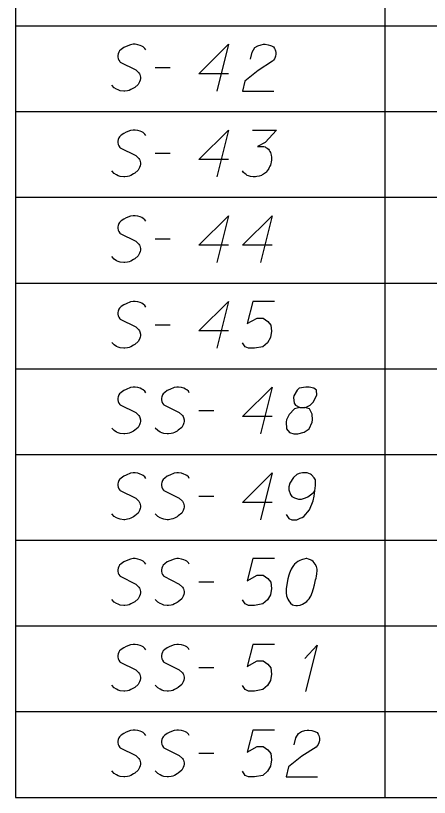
# Model space of a CAD drawing. Extents: x 2074207 to 2076812, y 516372 to 523312.
# Drawn here: x 2076260.6 to 2076303.1, y 518719.3 to 518799.6 of the extents above; entities that cross this region are included whole.
import ezdxf

# ---------------------------------------------------------------- set-up
doc = ezdxf.new("R2010")
doc.units = 0
for name, color, linetype in [('Prop DirtTable_ Soil Test Results - Outline (Major)', 7, 'Continuous'), ('Prop DirtTable_ Soil Test Results - Outline (Minor)', 7, 'Continuous'), ('Prop DirtTable_ Soil Test Results - Tx (Sample Data)', 7, 'Continuous')]:
    doc.layers.add(name, color=color, linetype=linetype)

msp = doc.modelspace()

# ---------------------------------------------------------------- linework, layer by layer
at = {"layer": 'Prop DirtTable_ Soil Test Results - Outline (Major)'}
for p, q in [((2076260.609, 518807.343), (2076260.609, 518798.543)), ((2076260.609, 518798.543), (2076260.609, 518789.743)), ((2076260.609, 518789.743), (2076260.609, 518780.943)), ((2076260.609, 518780.943), (2076260.609, 518772.143)), ((2076260.609, 518772.143), (2076260.609, 518763.343)), ((2076260.609, 518763.343), (2076260.609, 518754.543)), ((2076260.609, 518754.543), (2076260.609, 518745.743)), ((2076260.609, 518745.743), (2076260.609, 518736.943)), ((2076260.609, 518736.943), (2076260.609, 518728.143)), ((2076260.609, 518728.143), (2076260.609, 518719.343)), ((2076260.609, 518719.343), (2076811.903, 518719.343))]:
    msp.add_line(p, q, dxfattribs=at)
at = {"layer": 'Prop DirtTable_ Soil Test Results - Outline (Minor)'}
for p, q in [((2076298.546, 518807.343), (2076298.546, 518798.543)), ((2076260.609, 518798.543), (2076811.903, 518798.543)), ((2076260.609, 518798.543), (2076811.903, 518798.543)), ((2076298.546, 518798.543), (2076298.546, 518789.743)), ((2076260.609, 518789.743), (2076811.903, 518789.743)), ((2076260.609, 518789.743), (2076811.903, 518789.743)), ((2076298.546, 518789.743), (2076298.546, 518780.943)), ((2076260.609, 518780.943), (2076811.903, 518780.943)), ((2076260.609, 518780.943), (2076811.903, 518780.943)), ((2076298.546, 518780.943), (2076298.546, 518772.143)), ((2076260.609, 518772.143), (2076811.903, 518772.143)), ((2076260.609, 518772.143), (2076811.903, 518772.143)), ((2076298.546, 518772.143), (2076298.546, 518763.343)), ((2076260.609, 518763.343), (2076811.903, 518763.343)), ((2076260.609, 518763.343), (2076811.903, 518763.343)), ((2076298.546, 518763.343), (2076298.546, 518754.543)), ((2076260.609, 518754.543), (2076811.903, 518754.543)), ((2076260.609, 518754.543), (2076811.903, 518754.543)), ((2076298.546, 518754.543), (2076298.546, 518745.743)), ((2076260.609, 518745.743), (2076811.903, 518745.743)), ((2076260.609, 518745.743), (2076811.903, 518745.743)), ((2076298.546, 518745.743), (2076298.546, 518736.943)), ((2076260.609, 518736.943), (2076811.903, 518736.943)), ((2076260.609, 518736.943), (2076811.903, 518736.943)), ((2076298.546, 518736.943), (2076298.546, 518728.143)), ((2076260.609, 518728.143), (2076811.903, 518728.143)), ((2076260.609, 518728.143), (2076811.903, 518728.143)), ((2076298.546, 518728.143), (2076298.546, 518719.343)), ((2076260.609, 518719.343), (2076811.903, 518719.343))]:
    msp.add_line(p, q, dxfattribs=at)
at = {"layer": 'Prop DirtTable_ Soil Test Results - Tx (Sample Data)'}
for points in [[(2076273.968, 518796.083), (2076273.897, 518796.234), (2076273.721, 518796.385), (2076273.58, 518796.461), (2076273.403, 518796.536), (2076273.157, 518796.612), (2076272.874, 518796.65), (2076272.698, 518796.65), (2076272.416, 518796.612), (2076271.957, 518796.423), (2076271.71, 518796.309), (2076271.463, 518796.121), (2076271.287, 518795.969), (2076271.216, 518795.856), (2076271.146, 518795.667), (2076271.111, 518795.516), (2076271.111, 518795.365), (2076271.146, 518795.176), (2076271.216, 518795.024), (2076271.322, 518794.873), (2076271.358, 518794.835), (2076272.945, 518794.042), (2076273.262, 518793.739), (2076273.333, 518793.626), (2076273.368, 518793.55), (2076273.439, 518793.286), (2076273.439, 518793.135), (2076273.403, 518792.983), (2076273.333, 518792.795), (2076273.192, 518792.53), (2076272.839, 518792.228), (2076272.733, 518792.152), (2076272.451, 518792.001), (2076272.275, 518791.925), (2076272.098, 518791.887), (2076271.816, 518791.85), (2076271.71, 518791.85), (2076271.358, 518791.887), (2076271.146, 518791.963), (2076270.969, 518792.039), (2076270.723, 518792.19), (2076270.476, 518792.454)], [(2076282.469, 518793.626), (2076279.436, 518793.626), (2076282.469, 518796.65), (2076281.27, 518791.85)], [(2076284.727, 518795.138), (2076284.903, 518795.856), (2076285.186, 518796.309), (2076285.503, 518796.498), (2076285.82, 518796.612), (2076286.067, 518796.65), (2076286.244, 518796.65), (2076286.561, 518796.612), (2076286.773, 518796.536), (2076286.879, 518796.498), (2076287.09, 518796.385), (2076287.196, 518796.234), (2076287.267, 518796.083), (2076287.302, 518795.969), (2076287.337, 518795.818), (2076287.337, 518795.629), (2076287.302, 518795.44), (2076287.267, 518795.327), (2076287.196, 518795.176), (2076287.09, 518795.024), (2076286.985, 518794.911), (2076285.538, 518793.966), (2076284.163, 518792.87), (2076283.916, 518791.85), (2076287.126, 518791.85)], [(2076274.956, 518794.269), (2076276.472, 518794.269)], [(2076273.968, 518787.283), (2076273.897, 518787.434), (2076273.721, 518787.585), (2076273.58, 518787.661), (2076273.403, 518787.736), (2076273.157, 518787.812), (2076272.874, 518787.85), (2076272.698, 518787.85), (2076272.416, 518787.812), (2076271.957, 518787.623), (2076271.71, 518787.509), (2076271.463, 518787.321), (2076271.287, 518787.169), (2076271.216, 518787.056), (2076271.146, 518786.867), (2076271.111, 518786.716), (2076271.111, 518786.565), (2076271.146, 518786.376), (2076271.216, 518786.224), (2076271.322, 518786.073), (2076271.358, 518786.035), (2076272.945, 518785.242), (2076273.262, 518784.939), (2076273.333, 518784.826), (2076273.368, 518784.75), (2076273.439, 518784.486), (2076273.439, 518784.335), (2076273.403, 518784.183), (2076273.333, 518783.995), (2076273.192, 518783.73), (2076272.839, 518783.428), (2076272.733, 518783.352), (2076272.451, 518783.201), (2076272.275, 518783.125), (2076272.098, 518783.087), (2076271.816, 518783.05), (2076271.71, 518783.05), (2076271.358, 518783.087), (2076271.146, 518783.163), (2076270.969, 518783.239), (2076270.723, 518783.39), (2076270.476, 518783.654)], [(2076282.469, 518784.826), (2076279.436, 518784.826), (2076282.469, 518787.85), (2076281.27, 518783.05)], [(2076284.939, 518787.85), (2076287.408, 518787.85), (2076286.244, 518786.565), (2076285.468, 518786.149), (2076286.103, 518786.149), (2076286.244, 518786.111), (2076286.314, 518786.073), (2076286.385, 518786.035), (2076286.455, 518785.998), (2076286.597, 518785.884), (2076286.667, 518785.771), (2076286.738, 518785.658), (2076286.773, 518785.544), (2076286.843, 518785.28), (2076286.879, 518785.053), (2076286.879, 518784.939), (2076286.879, 518784.788), (2076286.843, 518784.561), (2076286.808, 518784.41), (2076286.773, 518784.259), (2076286.738, 518784.146), (2076286.702, 518784.07), (2076286.667, 518783.995), (2076286.632, 518783.919), (2076286.561, 518783.806), (2076286.455, 518783.654), (2076286.35, 518783.541), (2076286.279, 518783.465), (2076286.173, 518783.39), (2076286.067, 518783.314), (2076285.926, 518783.239), (2076285.856, 518783.201), (2076285.609, 518783.125), (2076285.397, 518783.087), (2076285.256, 518783.05), (2076285.009, 518783.05), (2076284.727, 518783.087), (2076284.621, 518783.125), (2076284.515, 518783.163), (2076284.409, 518783.201), (2076284.304, 518783.276), (2076284.198, 518783.352), (2076284.021, 518783.503), (2076283.916, 518783.654)], [(2076274.956, 518785.469), (2076276.472, 518785.469)], [(2076273.968, 518778.483), (2076273.897, 518778.634), (2076273.721, 518778.785), (2076273.58, 518778.861), (2076273.403, 518778.936), (2076273.157, 518779.012), (2076272.874, 518779.05), (2076272.698, 518779.05), (2076272.416, 518779.012), (2076271.957, 518778.823), (2076271.71, 518778.709), (2076271.463, 518778.521), (2076271.287, 518778.369), (2076271.216, 518778.256), (2076271.146, 518778.067), (2076271.111, 518777.916), (2076271.111, 518777.765), (2076271.146, 518777.576), (2076271.216, 518777.424), (2076271.322, 518777.273), (2076271.358, 518777.235), (2076272.945, 518776.442), (2076273.262, 518776.139), (2076273.333, 518776.026), (2076273.368, 518775.95), (2076273.439, 518775.686), (2076273.439, 518775.535), (2076273.403, 518775.383), (2076273.333, 518775.195), (2076273.192, 518774.93), (2076272.839, 518774.628), (2076272.733, 518774.552), (2076272.451, 518774.401), (2076272.275, 518774.325), (2076272.098, 518774.287), (2076271.816, 518774.25), (2076271.71, 518774.25), (2076271.358, 518774.287), (2076271.146, 518774.363), (2076270.969, 518774.439), (2076270.723, 518774.59), (2076270.476, 518774.854)], [(2076282.469, 518776.026), (2076279.436, 518776.026), (2076282.469, 518779.05), (2076281.27, 518774.25)], [(2076286.949, 518776.026), (2076283.916, 518776.026), (2076286.949, 518779.05), (2076285.75, 518774.25)], [(2076274.956, 518776.669), (2076276.472, 518776.669)], [(2076273.968, 518769.683), (2076273.897, 518769.834), (2076273.721, 518769.985), (2076273.58, 518770.061), (2076273.403, 518770.136), (2076273.157, 518770.212), (2076272.874, 518770.25), (2076272.698, 518770.25), (2076272.416, 518770.212), (2076271.957, 518770.023), (2076271.71, 518769.909), (2076271.463, 518769.721), (2076271.287, 518769.569), (2076271.216, 518769.456), (2076271.146, 518769.267), (2076271.111, 518769.116), (2076271.111, 518768.965), (2076271.146, 518768.776), (2076271.216, 518768.624), (2076271.322, 518768.473), (2076271.358, 518768.435), (2076272.945, 518767.642), (2076273.262, 518767.339), (2076273.333, 518767.226), (2076273.368, 518767.15), (2076273.439, 518766.886), (2076273.439, 518766.735), (2076273.403, 518766.583), (2076273.333, 518766.395), (2076273.192, 518766.13), (2076272.839, 518765.828), (2076272.733, 518765.752), (2076272.451, 518765.601), (2076272.275, 518765.525), (2076272.098, 518765.487), (2076271.816, 518765.45), (2076271.71, 518765.45), (2076271.358, 518765.487), (2076271.146, 518765.563), (2076270.969, 518765.639), (2076270.723, 518765.79), (2076270.476, 518766.054)], [(2076282.469, 518767.226), (2076279.436, 518767.226), (2076282.469, 518770.25), (2076281.27, 518765.45)], [(2076287.196, 518770.25), (2076284.974, 518770.25), (2076284.409, 518767.982), (2076285.432, 518768.549), (2076286.032, 518768.549), (2076286.526, 518768.209), (2076286.808, 518767.831), (2076286.879, 518767.188), (2076286.773, 518766.546), (2076286.491, 518766.017), (2076285.997, 518765.601), (2076285.15, 518765.45), (2076284.515, 518765.45), (2076284.198, 518765.601), (2076283.916, 518766.017)], [(2076274.956, 518767.869), (2076276.472, 518767.869)], [(2076273.968, 518760.883), (2076273.897, 518761.034), (2076273.721, 518761.185), (2076273.58, 518761.261), (2076273.403, 518761.336), (2076273.157, 518761.412), (2076272.874, 518761.45), (2076272.698, 518761.45), (2076272.416, 518761.412), (2076271.957, 518761.223), (2076271.71, 518761.109), (2076271.463, 518760.921), (2076271.287, 518760.769), (2076271.216, 518760.656), (2076271.146, 518760.467), (2076271.111, 518760.316), (2076271.111, 518760.165), (2076271.146, 518759.976), (2076271.216, 518759.824), (2076271.322, 518759.673), (2076271.358, 518759.635), (2076272.945, 518758.842), (2076273.262, 518758.539), (2076273.333, 518758.426), (2076273.368, 518758.35), (2076273.439, 518758.086), (2076273.439, 518757.935), (2076273.403, 518757.783), (2076273.333, 518757.595), (2076273.192, 518757.33), (2076272.839, 518757.028), (2076272.733, 518756.952), (2076272.451, 518756.801), (2076272.275, 518756.725), (2076272.098, 518756.687), (2076271.816, 518756.65), (2076271.71, 518756.65), (2076271.358, 518756.687), (2076271.146, 518756.763), (2076270.969, 518756.839), (2076270.723, 518756.99), (2076270.476, 518757.254)], [(2076278.448, 518760.883), (2076278.377, 518761.034), (2076278.201, 518761.185), (2076278.06, 518761.261), (2076277.883, 518761.336), (2076277.637, 518761.412), (2076277.354, 518761.45), (2076277.178, 518761.45), (2076276.896, 518761.412), (2076276.437, 518761.223), (2076276.19, 518761.109), (2076275.943, 518760.921), (2076275.767, 518760.769), (2076275.696, 518760.656), (2076275.626, 518760.467), (2076275.591, 518760.316), (2076275.591, 518760.165), (2076275.626, 518759.976), (2076275.696, 518759.824), (2076275.802, 518759.673), (2076275.838, 518759.635), (2076277.425, 518758.842), (2076277.742, 518758.539), (2076277.813, 518758.426), (2076277.848, 518758.35), (2076277.919, 518758.086), (2076277.919, 518757.935), (2076277.883, 518757.783), (2076277.813, 518757.595), (2076277.672, 518757.33), (2076277.319, 518757.028), (2076277.213, 518756.952), (2076276.931, 518756.801), (2076276.755, 518756.725), (2076276.578, 518756.687), (2076276.296, 518756.65), (2076276.19, 518756.65), (2076275.838, 518756.687), (2076275.626, 518756.763), (2076275.449, 518756.839), (2076275.203, 518756.99), (2076274.956, 518757.254)], [(2076286.949, 518758.426), (2076283.916, 518758.426), (2076286.949, 518761.45), (2076285.75, 518756.65)], [(2076289.807, 518759.371), (2076290.3, 518759.371), (2076290.442, 518759.409), (2076290.865, 518759.598), (2076291.182, 518759.9), (2076291.535, 518760.618), (2076291.5, 518761.147), (2076291.253, 518761.336), (2076290.759, 518761.45), (2076290.406, 518761.45), (2076289.736, 518761.336), (2076289.524, 518761.147), (2076289.172, 518760.58), (2076289.136, 518760.391), (2076289.207, 518759.824), (2076289.348, 518759.598), (2076289.807, 518759.371), (2076289.242, 518759.22), (2076288.713, 518758.653), (2076288.431, 518758.086), (2076288.396, 518757.897), (2076288.431, 518757.179), (2076288.748, 518756.801), (2076289.172, 518756.65), (2076289.595, 518756.65), (2076290.265, 518756.839), (2076290.759, 518757.179), (2076291.077, 518757.859), (2076291.112, 518758.086), (2076291.077, 518758.691), (2076290.794, 518759.22), (2076290.3, 518759.371)], [(2076279.436, 518759.069), (2076280.952, 518759.069)], [(2076273.968, 518752.083), (2076273.897, 518752.234), (2076273.721, 518752.385), (2076273.58, 518752.461), (2076273.403, 518752.536), (2076273.157, 518752.612), (2076272.874, 518752.65), (2076272.698, 518752.65), (2076272.416, 518752.612), (2076271.957, 518752.423), (2076271.71, 518752.309), (2076271.463, 518752.121), (2076271.287, 518751.969), (2076271.216, 518751.856), (2076271.146, 518751.667), (2076271.111, 518751.516), (2076271.111, 518751.365), (2076271.146, 518751.176), (2076271.216, 518751.024), (2076271.322, 518750.873), (2076271.358, 518750.835), (2076272.945, 518750.042), (2076273.262, 518749.739), (2076273.333, 518749.626), (2076273.368, 518749.55), (2076273.439, 518749.286), (2076273.439, 518749.135), (2076273.403, 518748.983), (2076273.333, 518748.795), (2076273.192, 518748.53), (2076272.839, 518748.228), (2076272.733, 518748.152), (2076272.451, 518748.001), (2076272.275, 518747.925), (2076272.098, 518747.887), (2076271.816, 518747.85), (2076271.71, 518747.85), (2076271.358, 518747.887), (2076271.146, 518747.963), (2076270.969, 518748.039), (2076270.723, 518748.19), (2076270.476, 518748.454)], [(2076278.448, 518752.083), (2076278.377, 518752.234), (2076278.201, 518752.385), (2076278.06, 518752.461), (2076277.883, 518752.536), (2076277.637, 518752.612), (2076277.354, 518752.65), (2076277.178, 518752.65), (2076276.896, 518752.612), (2076276.437, 518752.423), (2076276.19, 518752.309), (2076275.943, 518752.121), (2076275.767, 518751.969), (2076275.696, 518751.856), (2076275.626, 518751.667), (2076275.591, 518751.516), (2076275.591, 518751.365), (2076275.626, 518751.176), (2076275.696, 518751.024), (2076275.802, 518750.873), (2076275.838, 518750.835), (2076277.425, 518750.042), (2076277.742, 518749.739), (2076277.813, 518749.626), (2076277.848, 518749.55), (2076277.919, 518749.286), (2076277.919, 518749.135), (2076277.883, 518748.983), (2076277.813, 518748.795), (2076277.672, 518748.53), (2076277.319, 518748.228), (2076277.213, 518748.152), (2076276.931, 518748.001), (2076276.755, 518747.925), (2076276.578, 518747.887), (2076276.296, 518747.85), (2076276.19, 518747.85), (2076275.838, 518747.887), (2076275.626, 518747.963), (2076275.449, 518748.039), (2076275.203, 518748.19), (2076274.956, 518748.454)], [(2076286.949, 518749.626), (2076283.916, 518749.626), (2076286.949, 518752.65), (2076285.75, 518747.85)], [(2076288.396, 518748.379), (2076288.678, 518747.963), (2076288.995, 518747.85), (2076289.489, 518747.85), (2076289.842, 518748.001), (2076290.054, 518748.076), (2076290.23, 518748.19), (2076290.794, 518748.87), (2076291.182, 518749.777), (2076291.288, 518750.269), (2076291.429, 518751.365), (2076291.429, 518751.932), (2076291.288, 518752.158), (2076291.006, 518752.461), (2076290.9, 518752.536), (2076290.547, 518752.65), (2076290.089, 518752.65), (2076289.736, 518752.574), (2076289.489, 518752.498), (2076289.136, 518752.196), (2076288.784, 518751.591), (2076288.678, 518751.213), (2076288.678, 518750.911), (2076288.854, 518750.42), (2076288.995, 518750.231), (2076289.242, 518750.08), (2076289.666, 518749.966), (2076289.983, 518749.966), (2076290.371, 518750.08), (2076290.618, 518750.193), (2076291.041, 518750.495), (2076291.253, 518750.684), (2076291.359, 518750.798)], [(2076279.436, 518750.269), (2076280.952, 518750.269)], [(2076273.968, 518743.283), (2076273.897, 518743.434), (2076273.721, 518743.585), (2076273.58, 518743.661), (2076273.403, 518743.736), (2076273.157, 518743.812), (2076272.874, 518743.85), (2076272.698, 518743.85), (2076272.416, 518743.812), (2076271.957, 518743.623), (2076271.71, 518743.509), (2076271.463, 518743.321), (2076271.287, 518743.169), (2076271.216, 518743.056), (2076271.146, 518742.867), (2076271.111, 518742.716), (2076271.111, 518742.565), (2076271.146, 518742.376), (2076271.216, 518742.224), (2076271.322, 518742.073), (2076271.358, 518742.035), (2076272.945, 518741.242), (2076273.262, 518740.939), (2076273.333, 518740.826), (2076273.368, 518740.75), (2076273.439, 518740.486), (2076273.439, 518740.335), (2076273.403, 518740.183), (2076273.333, 518739.995), (2076273.192, 518739.73), (2076272.839, 518739.428), (2076272.733, 518739.352), (2076272.451, 518739.201), (2076272.275, 518739.125), (2076272.098, 518739.087), (2076271.816, 518739.05), (2076271.71, 518739.05), (2076271.358, 518739.087), (2076271.146, 518739.163), (2076270.969, 518739.239), (2076270.723, 518739.39), (2076270.476, 518739.654)], [(2076278.448, 518743.283), (2076278.377, 518743.434), (2076278.201, 518743.585), (2076278.06, 518743.661), (2076277.883, 518743.736), (2076277.637, 518743.812), (2076277.354, 518743.85), (2076277.178, 518743.85), (2076276.896, 518743.812), (2076276.437, 518743.623), (2076276.19, 518743.509), (2076275.943, 518743.321), (2076275.767, 518743.169), (2076275.696, 518743.056), (2076275.626, 518742.867), (2076275.591, 518742.716), (2076275.591, 518742.565), (2076275.626, 518742.376), (2076275.696, 518742.224), (2076275.802, 518742.073), (2076275.838, 518742.035), (2076277.425, 518741.242), (2076277.742, 518740.939), (2076277.813, 518740.826), (2076277.848, 518740.75), (2076277.919, 518740.486), (2076277.919, 518740.335), (2076277.883, 518740.183), (2076277.813, 518739.995), (2076277.672, 518739.73), (2076277.319, 518739.428), (2076277.213, 518739.352), (2076276.931, 518739.201), (2076276.755, 518739.125), (2076276.578, 518739.087), (2076276.296, 518739.05), (2076276.19, 518739.05), (2076275.838, 518739.087), (2076275.626, 518739.163), (2076275.449, 518739.239), (2076275.203, 518739.39), (2076274.956, 518739.654)], [(2076287.196, 518743.85), (2076284.974, 518743.85), (2076284.409, 518741.582), (2076285.432, 518742.149), (2076286.032, 518742.149), (2076286.526, 518741.809), (2076286.808, 518741.431), (2076286.879, 518740.788), (2076286.773, 518740.146), (2076286.491, 518739.617), (2076285.997, 518739.201), (2076285.15, 518739.05), (2076284.515, 518739.05), (2076284.198, 518739.201), (2076283.916, 518739.617)], [(2076290.512, 518743.85), (2076290.442, 518743.85), (2076290.23, 518743.812), (2076290.089, 518743.774), (2076289.983, 518743.736), (2076289.807, 518743.661), (2076289.595, 518743.547), (2076289.419, 518743.434), (2076289.242, 518743.283), (2076289.136, 518743.132), (2076289.031, 518742.943), (2076288.925, 518742.754), (2076288.819, 518742.527), (2076288.748, 518742.376), (2076288.678, 518742.149), (2076288.572, 518741.771), (2076288.466, 518741.204), (2076288.396, 518740.75), (2076288.396, 518740.335), (2076288.431, 518740.032), (2076288.572, 518739.692), (2076288.678, 518739.503), (2076288.854, 518739.276), (2076289.066, 518739.125), (2076289.172, 518739.087), (2076289.383, 518739.05), (2076289.56, 518739.05), (2076289.842, 518739.087), (2076290.089, 518739.163), (2076290.265, 518739.276), (2076290.512, 518739.465), (2076290.618, 518739.579), (2076290.759, 518739.73), (2076290.865, 518739.881), (2076290.935, 518739.995), (2076291.006, 518740.183), (2076291.041, 518740.259), (2076291.112, 518740.448), (2076291.182, 518740.675), (2076291.253, 518740.902), (2076291.288, 518741.053), (2076291.323, 518741.166), (2076291.359, 518741.317), (2076291.429, 518741.658), (2076291.465, 518741.846), (2076291.5, 518742.035), (2076291.535, 518742.3), (2076291.57, 518742.64), (2076291.57, 518742.754), (2076291.535, 518742.905), (2076291.5, 518743.056), (2076291.394, 518743.283), (2076291.288, 518743.434), (2076291.182, 518743.547), (2076291.041, 518743.661), (2076290.9, 518743.736), (2076290.794, 518743.774), (2076290.689, 518743.812), (2076290.512, 518743.85)], [(2076279.436, 518741.469), (2076280.952, 518741.469)], [(2076273.968, 518734.483), (2076273.897, 518734.634), (2076273.721, 518734.785), (2076273.58, 518734.861), (2076273.403, 518734.936), (2076273.157, 518735.012), (2076272.874, 518735.05), (2076272.698, 518735.05), (2076272.416, 518735.012), (2076271.957, 518734.823), (2076271.71, 518734.709), (2076271.463, 518734.521), (2076271.287, 518734.369), (2076271.216, 518734.256), (2076271.146, 518734.067), (2076271.111, 518733.916), (2076271.111, 518733.765), (2076271.146, 518733.576), (2076271.216, 518733.424), (2076271.322, 518733.273), (2076271.358, 518733.235), (2076272.945, 518732.442), (2076273.262, 518732.139), (2076273.333, 518732.026), (2076273.368, 518731.95), (2076273.439, 518731.686), (2076273.439, 518731.535), (2076273.403, 518731.383), (2076273.333, 518731.195), (2076273.192, 518730.93), (2076272.839, 518730.628), (2076272.733, 518730.552), (2076272.451, 518730.401), (2076272.275, 518730.325), (2076272.098, 518730.287), (2076271.816, 518730.25), (2076271.71, 518730.25), (2076271.358, 518730.287), (2076271.146, 518730.363), (2076270.969, 518730.439), (2076270.723, 518730.59), (2076270.476, 518730.854)], [(2076278.448, 518734.483), (2076278.377, 518734.634), (2076278.201, 518734.785), (2076278.06, 518734.861), (2076277.883, 518734.936), (2076277.637, 518735.012), (2076277.354, 518735.05), (2076277.178, 518735.05), (2076276.896, 518735.012), (2076276.437, 518734.823), (2076276.19, 518734.709), (2076275.943, 518734.521), (2076275.767, 518734.369), (2076275.696, 518734.256), (2076275.626, 518734.067), (2076275.591, 518733.916), (2076275.591, 518733.765), (2076275.626, 518733.576), (2076275.696, 518733.424), (2076275.802, 518733.273), (2076275.838, 518733.235), (2076277.425, 518732.442), (2076277.742, 518732.139), (2076277.813, 518732.026), (2076277.848, 518731.95), (2076277.919, 518731.686), (2076277.919, 518731.535), (2076277.883, 518731.383), (2076277.813, 518731.195), (2076277.672, 518730.93), (2076277.319, 518730.628), (2076277.213, 518730.552), (2076276.931, 518730.401), (2076276.755, 518730.325), (2076276.578, 518730.287), (2076276.296, 518730.25), (2076276.19, 518730.25), (2076275.838, 518730.287), (2076275.626, 518730.363), (2076275.449, 518730.439), (2076275.203, 518730.59), (2076274.956, 518730.854)], [(2076287.196, 518735.05), (2076284.974, 518735.05), (2076284.409, 518732.782), (2076285.432, 518733.349), (2076286.032, 518733.349), (2076286.526, 518733.009), (2076286.808, 518732.631), (2076286.879, 518731.988), (2076286.773, 518731.346), (2076286.491, 518730.817), (2076285.997, 518730.401), (2076285.15, 518730.25), (2076284.515, 518730.25), (2076284.198, 518730.401), (2076283.916, 518730.817)], [(2076290.3, 518733.613), (2076291.57, 518734.974), (2076290.371, 518730.212)], [(2076279.436, 518732.669), (2076280.952, 518732.669)], [(2076273.968, 518725.683), (2076273.897, 518725.834), (2076273.721, 518725.985), (2076273.58, 518726.061), (2076273.403, 518726.136), (2076273.157, 518726.212), (2076272.874, 518726.25), (2076272.698, 518726.25), (2076272.416, 518726.212), (2076271.957, 518726.023), (2076271.71, 518725.909), (2076271.463, 518725.721), (2076271.287, 518725.569), (2076271.216, 518725.456), (2076271.146, 518725.267), (2076271.111, 518725.116), (2076271.111, 518724.965), (2076271.146, 518724.776), (2076271.216, 518724.624), (2076271.322, 518724.473), (2076271.358, 518724.435), (2076272.945, 518723.642), (2076273.262, 518723.339), (2076273.333, 518723.226), (2076273.368, 518723.15), (2076273.439, 518722.886), (2076273.439, 518722.735), (2076273.403, 518722.583), (2076273.333, 518722.395), (2076273.192, 518722.13), (2076272.839, 518721.828), (2076272.733, 518721.752), (2076272.451, 518721.601), (2076272.275, 518721.525), (2076272.098, 518721.487), (2076271.816, 518721.45), (2076271.71, 518721.45), (2076271.358, 518721.487), (2076271.146, 518721.563), (2076270.969, 518721.639), (2076270.723, 518721.79), (2076270.476, 518722.054)], [(2076278.448, 518725.683), (2076278.377, 518725.834), (2076278.201, 518725.985), (2076278.06, 518726.061), (2076277.883, 518726.136), (2076277.637, 518726.212), (2076277.354, 518726.25), (2076277.178, 518726.25), (2076276.896, 518726.212), (2076276.437, 518726.023), (2076276.19, 518725.909), (2076275.943, 518725.721), (2076275.767, 518725.569), (2076275.696, 518725.456), (2076275.626, 518725.267), (2076275.591, 518725.116), (2076275.591, 518724.965), (2076275.626, 518724.776), (2076275.696, 518724.624), (2076275.802, 518724.473), (2076275.838, 518724.435), (2076277.425, 518723.642), (2076277.742, 518723.339), (2076277.813, 518723.226), (2076277.848, 518723.15), (2076277.919, 518722.886), (2076277.919, 518722.735), (2076277.883, 518722.583), (2076277.813, 518722.395), (2076277.672, 518722.13), (2076277.319, 518721.828), (2076277.213, 518721.752), (2076276.931, 518721.601), (2076276.755, 518721.525), (2076276.578, 518721.487), (2076276.296, 518721.45), (2076276.19, 518721.45), (2076275.838, 518721.487), (2076275.626, 518721.563), (2076275.449, 518721.639), (2076275.203, 518721.79), (2076274.956, 518722.054)], [(2076287.196, 518726.25), (2076284.974, 518726.25), (2076284.409, 518723.982), (2076285.432, 518724.549), (2076286.032, 518724.549), (2076286.526, 518724.209), (2076286.808, 518723.831), (2076286.879, 518723.188), (2076286.773, 518722.546), (2076286.491, 518722.017), (2076285.997, 518721.601), (2076285.15, 518721.45), (2076284.515, 518721.45), (2076284.198, 518721.601), (2076283.916, 518722.017)], [(2076289.207, 518724.738), (2076289.383, 518725.456), (2076289.666, 518725.909), (2076289.983, 518726.098), (2076290.3, 518726.212), (2076290.547, 518726.25), (2076290.724, 518726.25), (2076291.041, 518726.212), (2076291.253, 518726.136), (2076291.359, 518726.098), (2076291.57, 518725.985), (2076291.676, 518725.834), (2076291.747, 518725.683), (2076291.782, 518725.569), (2076291.817, 518725.418), (2076291.817, 518725.229), (2076291.782, 518725.04), (2076291.747, 518724.927), (2076291.676, 518724.776), (2076291.57, 518724.624), (2076291.465, 518724.511), (2076290.018, 518723.566), (2076288.643, 518722.47), (2076288.396, 518721.45), (2076291.606, 518721.45)], [(2076279.436, 518723.869), (2076280.952, 518723.869)]]:
    msp.add_lwpolyline(points, dxfattribs=at)

doc.saveas('drawing.dxf')
